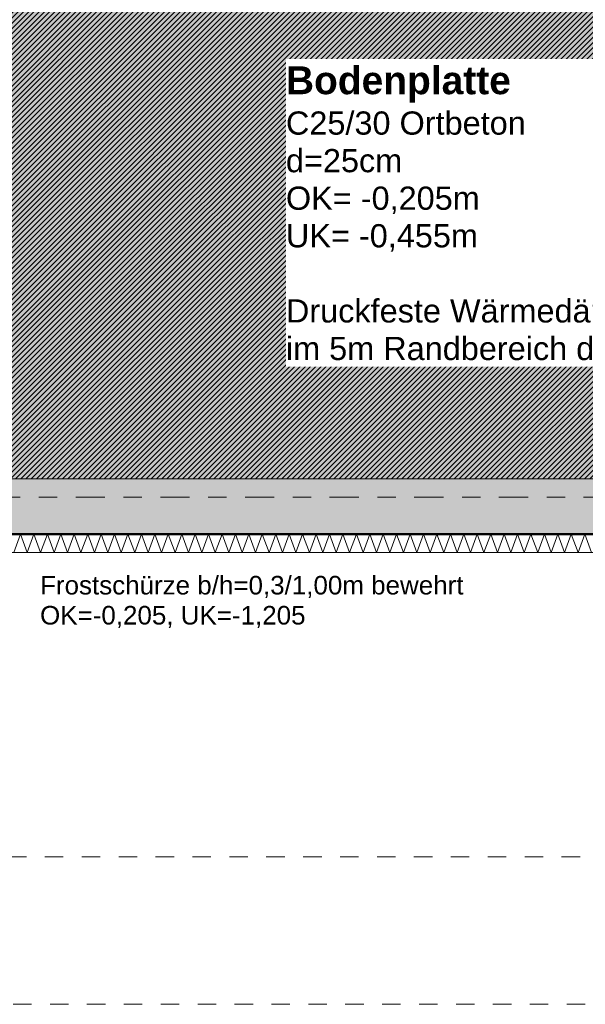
# Model space of a CAD drawing. Header units: metres. Extents: x -273 to 6, y -183 to 13.
# Tile 324 of 379: x -5.65 to -2.58, y -42.2 to -36.86. Entities that reach past the tile are written whole.
import ezdxf

# ---------------------------------------------------------------- set-up
doc = ezdxf.new("R2010")
doc.units = ezdxf.units.M
doc.header["$LTSCALE"] = 0.05
doc.linetypes.add('ISO-03 Gestrichelt mit Abstand-3', pattern=[1.524, 0.6096, -0.9144])
doc.linetypes.add('Linienart-53', pattern=[5.291531, 3.175, -1.058062, 0.352704, -0.705764])
doc.layers.get('0').update_dxf_attribs({"lineweight": 25})
for name, color, linetype, lineweight, true_color in [('00 -Bauelemente -Dämmung innen', 7, 'Continuous', 9, 0xff7fe6), ('30 -32 Gründung-4 Frostschürze', 7, 'Continuous', 9, 0x66aaff), ('70 -72 Beschriftung- 1 Beschriftung allgemein', 7, 'Continuous', 9, 0xff6633)]:
    doc.layers.add(name, color=color, linetype=linetype, lineweight=lineweight, true_color=true_color)
for name, color, linetype, lineweight in [('30 -35 Decken- 2 Beläge- Dämmung', 7, 'Continuous', 9), ('70 -71 Achsen- 1 Gebäudeachsen', 7, 'Linienart-53', 18), ('Keine', 7, 'Continuous', 9)]:
    doc.layers.add(name, color=color, linetype=linetype, lineweight=lineweight)
doc.styles.add('Arial', font='arial.ttf')
doc.styles.add('Arial (bold)', font='arialbd.ttf')

# ---------------------------------------------------------------- blocks, each defined once
blk = doc.blocks.new('_Achsen (3D)')
at = {"layer": '70 -71 Achsen- 1 Gebäudeachsen', "transparency": 33554687}
blk.add_line((-179.668, -39.447), (3.826, -39.447), dxfattribs=at)
blk = doc.blocks.new('Gruppe-354')
at = {"color": 255, "linetype": 'Continuous', "lineweight": 5}
blk.add_wipeout([(-7.571, -39.747), (-1.196, -39.747), (-1.196, -39.647), (-7.571, -39.647)], dxfattribs=at).dxf.layer = '00 -Bauelemente -Dämmung innen'
blk = doc.blocks.new('Gruppe-355')
at = {"layer": '00 -Bauelemente -Dämmung innen', "color": 7, "transparency": 33554687, "flags": 128}
blk.add_lwpolyline([(-5.6784, -39.747), (-5.642, -39.647), (-5.6056, -39.747), (-5.5692, -39.647), (-5.5328, -39.747), (-5.4964, -39.647), (-5.46, -39.747), (-5.4236, -39.647), (-5.3872, -39.747), (-5.3508, -39.647), (-5.3144, -39.747), (-5.278, -39.647), (-5.2416, -39.747), (-5.2052, -39.647), (-5.1688, -39.747), (-5.1324, -39.647), (-5.096, -39.747), (-5.0596, -39.647), (-5.0232, -39.747), (-4.9868, -39.647), (-4.9504, -39.747), (-4.914, -39.647), (-4.8776, -39.747), (-4.8412, -39.647), (-4.8048, -39.747), (-4.7684, -39.647), (-4.732, -39.747), (-4.6956, -39.647), (-4.6592, -39.747), (-4.6228, -39.647), (-4.5864, -39.747), (-4.55, -39.647), (-4.5136, -39.747), (-4.4773, -39.647), (-4.4409, -39.747), (-4.4045, -39.647), (-4.3681, -39.747), (-4.3317, -39.647), (-4.2953, -39.747), (-4.2589, -39.647), (-4.2225, -39.747), (-4.1861, -39.647), (-4.1497, -39.747), (-4.1133, -39.647), (-4.0769, -39.747), (-4.0405, -39.647), (-4.0041, -39.747), (-3.9677, -39.647), (-3.9313, -39.747), (-3.8949, -39.647), (-3.8585, -39.747), (-3.8221, -39.647), (-3.7857, -39.747), (-3.7493, -39.647), (-3.7129, -39.747), (-3.6765, -39.647), (-3.6401, -39.747), (-3.6037, -39.647), (-3.5673, -39.747), (-3.5309, -39.647), (-3.4945, -39.747), (-3.4581, -39.647), (-3.4217, -39.747), (-3.3853, -39.647), (-3.3489, -39.747), (-3.3125, -39.647), (-3.2762, -39.747), (-3.2398, -39.647), (-3.2034, -39.747), (-3.167, -39.647), (-3.1306, -39.747), (-3.0942, -39.647), (-3.0578, -39.747), (-3.0214, -39.647), (-2.985, -39.747), (-2.9486, -39.647), (-2.9122, -39.747), (-2.8758, -39.647), (-2.8394, -39.747), (-2.803, -39.647), (-2.7666, -39.747), (-2.7302, -39.647), (-2.6938, -39.747), (-2.6574, -39.647), (-2.621, -39.747), (-2.5846, -39.647), (-2.5482, -39.747)], dxfattribs=at)
blk = doc.blocks.new('Gruppe-359')
at = {"layer": '00 -Bauelemente -Dämmung innen', "color": 7, "linetype": 'Continuous', "lineweight": 9, "transparency": 33554687}
blk.add_line((-1.196, -39.647), (-7.571, -39.647), dxfattribs=at)
blk = doc.blocks.new('Gruppe-360')
at = {"layer": '00 -Bauelemente -Dämmung innen', "color": 7, "linetype": 'Continuous', "lineweight": 9, "transparency": 33554687}
blk.add_line((-7.571, -39.747), (-1.196, -39.747), dxfattribs=at)
blk = doc.blocks.new('Gruppe-361')
at = {"color": 7, "transparency": 33554687}
for name in ['Gruppe-359', 'Gruppe-360']:
    blk.add_blockref(name, (0, 0), dxfattribs=at)
blk = doc.blocks.new('Gruppe-362')
at = {"layer": '00 -Bauelemente -Dämmung innen', "color": 7}
blk.add_blockref('Gruppe-354', (0, 0), dxfattribs=at)
at = {"color": 7, "transparency": 33554687}
blk.add_blockref('Gruppe-361', (0, 0), dxfattribs=at)
at = {"layer": '00 -Bauelemente -Dämmung innen', "color": 7, "transparency": 33554687}
blk.add_blockref('Gruppe-355', (0, 0), dxfattribs=at)
blk = doc.blocks.new('Gruppe-363')
at = {"layer": '00 -Bauelemente -Dämmung innen', "color": 7, "transparency": 33554687}
blk.add_blockref('Gruppe-362', (0, 0), dxfattribs=at)
at = {"layer": '00 -Bauelemente -Dämmung innen', "color": 0, "flags": 1}
for tag in ['prm0_value', 'prm1_value', 'prm2_value', 'prm3_value', 'prm4_value', 'prm5_value', 'prm6_value', 'IFC_UUID', 'instanceID', 'prm0_name', 'prm0_type', 'prm1_name', 'prm1_type', 'prm2_name', 'prm2_type', 'prm3_name', 'prm3_type', 'prm4_name', 'prm4_type', 'prm5_name', 'prm5_type', 'prm6_name', 'prm6_type']:
    blk.add_attdef(tag, (-7.571, -39.747), '', height=0.00018, dxfattribs=at)
blk = doc.blocks.new('Gruppe-2490')
at = {"layer": 'Keine', "color": 7, "linetype": 'ISO-03 Gestrichelt mit Abstand-3', "lineweight": 9, "flags": 128}
blk.add_lwpolyline([(-16.7114, -42.1962), (-16.7114, -41.3976), (1.029, -41.397), (1.029, -20.572), (1.829, -20.572), (1.829, -42.197), (-13.6303, -42.197)], close=True, dxfattribs=at)
blk.add_lwpolyline([(-16.7114, -42.1962), (-16.7114, -41.3976), (1.029, -41.397), (1.029, -20.572), (1.829, -20.572), (1.829, -42.197), (-13.6303, -42.197)], close=True, dxfattribs=at)
blk = doc.blocks.new('_FU_2D LP5 (2D)')
at = {"layer": '30 -35 Decken- 2 Beläge- Dämmung', "linetype": 'Continuous', "lineweight": 18, "true_color": 0xd9d9d9}
h = blk.add_hatch(dxfattribs=at)
h.set_pattern_fill('Schraffur grau', color=254, style=0, pattern_type=2)
h.set_pattern_definition([(45, (-26.550902, -25.439444), (0.014142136, -0.014142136), [])])
h.paths.add_polyline_path([(-1.67099996, -24.19704198), (-1.67099996, -18.69704198), (-0.52099996, -18.69704198), (-0.52099996, -12.94704198), (-1.67099996, -12.94704198), (-1.67099996, -8.79704198), (-6.57099996, -8.79704198), (-6.57099996, -13.79704198), (-5.52099996, -13.79704198), (-5.52099996, -34.34704198), (-20.07099996, -34.34704198), (-20.07099996, -29.09704198), (-23.17099996, -29.09704198), (-23.17099996, -33.19704198), (-24.32099996, -33.19704198), (-24.32099996, -35.17704198), (-25.07099996, -35.17704198), (-25.07099996, -38.34704198), (-24.07099996, -38.34704198), (-24.07099996, -39.34704198), (-18.02099996, -39.34704198), (-18.02099996, -38.34704198), (-15.82099996, -38.34704198), (-15.82099996, -39.34704198), (-9.77099996, -39.34704198), (-9.77099996, -38.34704198), (-7.57099996, -38.34704198), (-7.57099996, -39.34704198), (-1.19599996, -39.34704198), (-1.19599996, -38.67204198), (-0.52099996, -38.67204198), (-0.52099996, -32.29704198), (-1.52099996, -32.29704198), (-1.52099996, -30.09704198), (-0.52099996, -30.09704198), (-0.52099996, -24.19704198)])
at = {"layer": 'Keine', "linetype": 'Continuous', "lineweight": 0, "transparency": 33554511}
h = blk.add_hatch(color=43, dxfattribs=at)
h.paths.add_polyline_path([(-49.17099996, -34.09704198), (-26.02099996, -34.09704198), (-26.02099996, -33.19704198), (-27.17099996, -33.19704198), (-27.17099996, -29.19704198), (-23.17099996, -29.19704198), (-23.17099996, -33.19704198), (-24.32099996, -33.19704198), (-24.32099996, -35.17704198), (-25.07099996, -35.17704198), (-25.07099996, -38.34704198), (-24.07099996, -38.34704198), (-24.07099996, -39.34704198), (-18.02099996, -39.34704198), (-18.02099996, -38.34704198), (-15.82099996, -38.34704198), (-15.82099996, -39.34704198), (-9.77099996, -39.34704198), (-9.77099996, -38.34704198), (-7.57099996, -38.34704198), (-7.57099996, -39.34704198), (-1.19599996, -39.34704198), (-1.19599996, -38.67204198), (-0.52099996, -38.67204198), (-0.52099996, -32.29704198), (-1.52099996, -32.29704198), (-1.52099996, -30.09704198), (-0.52099996, -30.09704198), (-0.52099996, -24.19704198), (-1.67099996, -24.19704198), (-1.67099996, -18.69704198), (-0.52099996, -18.69704198), (-0.52099996, -12.94704198), (-1.67099996, -12.94704198), (-1.67099996, -8.79704198), (-6.57099996, -8.79704198), (-6.57099996, -14.59704198), (-10.77099996, -14.59704198), (-10.77099996, -8.79704198), (-14.72099996, -8.79704198), (-14.72099996, -14.24704198), (-19.12099996, -14.24704198), (-19.12099996, -8.79704198), (-24.42099996, -8.79704198), (-24.42099996, -9.44704198), (-29.02099996, -9.44704198), (-29.02099996, -8.89704198), (-49.72099996, -8.89704198), (-49.72099996, -10.69704198), (-48.84599996, -10.69704198), (-48.84599996, -12.69704198), (-49.84599996, -12.69704198), (-49.84599996, -18.94704198), (-48.84599996, -18.94704198), (-48.84599996, -20.94704198), (-49.17099996, -20.94704198)])
h.paths.add_polyline_path([(-23.67099996, -25.19704198), (-26.67099996, -25.19704198), (-26.67099996, -17.66704198), (-23.14099996, -17.66704198), (-23.14099996, -20.69704198), (-23.67099996, -20.69704198)])
h.paths.add_polyline_path([(-24.07099996, -12.79704198), (-26.27099996, -12.79704198), (-26.27099996, -10.59704198), (-24.07099996, -10.59704198)])
h.paths.add_polyline_path([(-39.67099996, -13.69704198), (-43.67099996, -13.69704198), (-43.67099996, -9.69704198), (-39.67099996, -9.69704198)])
h.paths.add_polyline_path([(-31.22099996, -25.49704198), (-35.62099996, -25.49704198), (-35.62099996, -17.39704198), (-31.22099996, -17.39704198)])
h.paths.add_polyline_path([(-6.97099996, -32.89704198), (-10.37099996, -32.89704198), (-10.37099996, -29.49704198), (-6.97099996, -29.49704198)])
h.paths.add_polyline_path([(-15.42099996, -25.19704198), (-18.42099996, -25.19704198), (-18.42099996, -17.69704198), (-15.42099996, -17.69704198)])
h.paths.add_polyline_path([(-31.42099996, -33.19704198), (-35.42099996, -33.19704198), (-35.42099996, -29.19704198), (-31.42099996, -29.19704198)])
h.paths.add_polyline_path([(-43.67099996, -29.19704198), (-39.67099996, -29.19704198), (-39.67099996, -33.19704198), (-43.67099996, -33.19704198)])
h.paths.add_polyline_path([(-10.87099996, -17.39704198), (-6.47099996, -17.39704198), (-6.47099996, -25.49704198), (-10.87099996, -25.49704198)])
h.paths.add_polyline_path([(-18.42099996, -29.69704198), (-15.42099996, -29.69704198), (-15.42099996, -32.69704198), (-18.42099996, -32.69704198)])
h.paths.add_polyline_path([(-43.87099996, -17.39704198), (-39.47099996, -17.39704198), (-39.47099996, -25.49704198), (-43.87099996, -25.49704198)])
h.paths.add_polyline_path([(-35.42099996, -9.69704198), (-31.42099996, -9.69704198), (-31.42099996, -13.69704198), (-35.42099996, -13.69704198)])
h.paths.add_polyline_path([(-24.17099996, -13.33704198), (-24.17099996, -13.79704198), (-21.77099996, -13.79704198), (-21.77099996, -17.19704198), (-24.17099996, -17.19704198), (-24.17099996, -14.83704198), (-26.00599996, -14.83704198), (-26.00599996, -13.33704198)])
at = {"layer": '30 -35 Decken- 2 Beläge- Dämmung', "flags": 128}
blk.add_lwpolyline([(-15.82099996, -39.34704198), (-9.77099996, -39.34704198), (-9.77099996, -38.34704198), (-7.57099996, -38.34704198), (-7.57099996, -39.34704198), (-1.19599996, -39.34704198), (-1.19599996, -38.67204198), (-0.52099996, -38.67204198), (-0.52099996, -32.29704198), (-1.52099996, -32.29704198), (-1.52099996, -30.09704198), (-0.52099996, -30.09704198), (-0.52099996, -24.19704198)], dxfattribs=at)
at = {"layer": 'Keine', "flags": 128}
blk.add_lwpolyline([(-15.82099996, -39.34704198), (-9.77099996, -39.34704198), (-9.77099996, -38.34704198), (-7.57099996, -38.34704198), (-7.57099996, -39.34704198), (-1.19599996, -39.34704198), (-1.19599996, -38.67204198), (-0.52099996, -38.67204198), (-0.52099996, -32.29704198), (-1.52099996, -32.29704198), (-1.52099996, -30.09704198), (-0.52099996, -30.09704198), (-0.52099996, -24.19704198)], dxfattribs=at)
at = {"layer": '00 -Bauelemente -Dämmung innen', "color": 7}
blk.add_blockref('Gruppe-363', (0, 0), dxfattribs=at)
at = {"layer": '30 -32 Gründung-4 Frostschürze', "linetype": 'Continuous', "lineweight": 0, "transparency": 33554534}
blk.add_hatch(color=161, dxfattribs=at).paths.add_polyline_path([(-1.19599996, -39.64704198), (-7.57099996, -39.64704198), (-7.57099996, -39.34704198), (-1.19599996, -39.34704198)])
at = {"layer": '30 -32 Gründung-4 Frostschürze', "flags": 128}
blk.add_lwpolyline([(-1.19599996, -39.64704198), (-7.57099996, -39.64704198), (-7.57099996, -39.34704198), (-1.19599996, -39.34704198)], close=True, dxfattribs=at)
at = {"layer": '70 -72 Beschriftung- 1 Beschriftung allgemein', "color": 7}
blk.add_blockref('Gruppe-2490', (0, 0), dxfattribs=at)
at = {"layer": '70 -72 Beschriftung- 1 Beschriftung allgemein', "color": 103, "lineweight": 50, "true_color": 0x66cc7f, "flags": 128}
blk.add_lwpolyline([(-15.82099996, -39.64704198), (-9.77099996, -39.64704198), (-9.77099996, -40.54704198), (-7.57099996, -40.54704198), (-7.57099996, -39.64704198), (-1.19599996, -39.64704198), (-1.19599996, -40.22204198), (0.35400004, -40.22204198), (0.35400004, -38.67204198), (-0.22099996, -38.67204198), (-0.22099996, -32.29704198), (0.67900004, -32.29704198), (0.67900004, -30.09704198), (-0.22099996, -30.09704198), (-0.22099996, -24.19704198)], dxfattribs=at)
blk = doc.blocks.new('Gruppe-2716')
at = {"color": 255}
blk.add_wipeout([(-5.536, -40.1716), (-3.231, -40.1716), (-3.231, -39.847), (-5.536, -39.847)], dxfattribs=at).dxf.layer = '70 -72 Beschriftung- 1 Beschriftung allgemein'
at = {"layer": '70 -72 Beschriftung- 1 Beschriftung allgemein', "insert": (-5.536, -39.8741), "char_height": 0.100689, "attachment_point": 1, "line_spacing_factor": 0.970891, "style": 'Arial'}
blk.add_mtext('Frostschürze b/h=0,3/1,00m bewehrt\\POK=-0,205, UK=-1,205', dxfattribs=at)
blk = doc.blocks.new('Gruppe-2777')
at = {"color": 255}
blk.add_wipeout([(-4.2038, -38.7405), (-0.9848, -38.7405), (-0.9848, -37.0708), (-4.2038, -37.0708)], dxfattribs=at).dxf.layer = '70 -72 Beschriftung- 1 Beschriftung allgemein'
at = {"layer": '70 -72 Beschriftung- 1 Beschriftung allgemein', "insert": (-4.2038, -37.1114), "char_height": 0.151033, "attachment_point": 1, "line_spacing_factor": 0.970891, "style": 'Arial (bold)'}
blk.add_mtext('Bodenplatte{\\fArial|b0|i0|c0|p0;\\P}{\\fArial|b0|i0|c0|p0;\\H0.8333x;C25/30 Ortbeton\\Pd=25cm\\POK= -0,205m\\PUK= -0,455m\\P\\PDruckfeste Wärmedämmung unter BoPla\\Pim 5m Randbereich d = 140mm}', dxfattribs=at)
blk = doc.blocks.new('_FU_2D Bemaßung_ Beschriftung (3D)')
at = {"layer": '70 -72 Beschriftung- 1 Beschriftung allgemein', "color": 7}
for name in ['Gruppe-2777', 'Gruppe-2716']:
    blk.add_blockref(name, (0, 0), dxfattribs=at)

msp = doc.modelspace()

# ---------------------------------------------------------------- block references
at = {"layer": 'Keine', "color": 1}
msp.add_blockref('_Achsen (3D)', (0, 0), dxfattribs=at)

# ---------------------------------------------------------------- next in the draw order: block references
msp.add_blockref('_FU_2D LP5 (2D)', (0, 0), dxfattribs=at)

# ---------------------------------------------------------------- next in the draw order: block references
msp.add_blockref('_FU_2D Bemaßung_ Beschriftung (3D)', (0, 0), dxfattribs=at)

doc.saveas('drawing.dxf')
